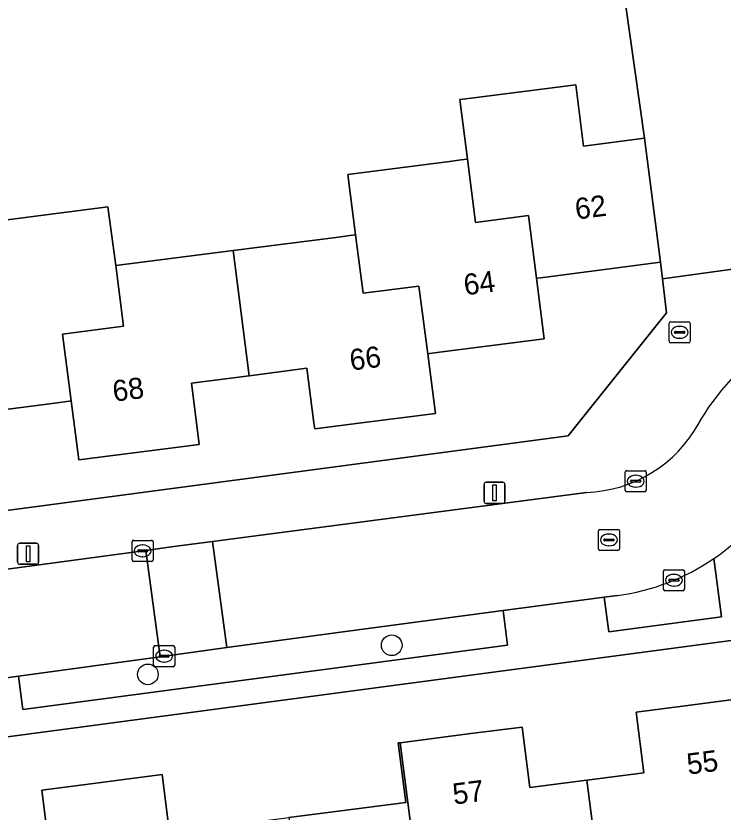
# Model space of a CAD drawing. Extents: x 158472 to 159562, y 388525 to 389606.
# Drawn here: x 159318.83 to 159352.36, y 388981.54 to 389019.31 of the extents above; entities that cross this region are included whole.
import ezdxf

# ---------------------------------------------------------------- set-up
doc = ezdxf.new("R2010")
doc.units = 0
for name, color, linetype in [('IMGEO_Boom', 7, 'Continuous'), ('IMGEO_Brandkraan', 7, 'Continuous'), ('IMGEO_Erf', 7, 'Continuous'), ('IMGEO_Kolk', 7, 'Continuous'), ('IMGEO_Lichtmast', 7, 'Continuous'), ('IMGEO_Pand', 7, 'Continuous'), ('IMGEO_Pand_nummerreeks', 7, 'Continuous'), ('IMGEO_Parkeervlak_open', 7, 'Continuous'), ('IMGEO_Rijbaan_lokaal_open', 7, 'Continuous'), ('IMGEO_Rioolput', 7, 'Continuous'), ('IMGEO_Voetpad_open', 7, 'Continuous')]:
    doc.layers.add(name, color=color, linetype=linetype)

msp = doc.modelspace()

# ---------------------------------------------------------------- linework, layer by layer
at = {"layer": 'IMGEO_Boom'}
for centre in [(159336.65, 388989.449), (159325.083, 388988.069)]:
    msp.add_circle(centre, 0.489, dxfattribs=at)
at = {"layer": 'IMGEO_Brandkraan'}
for p, q in [((159349.804, 389003.87), (159349.804, 389004.722)), ((159349.879, 389004.796), (159350.731, 389004.796)), ((159350.805, 389004.722), (159350.805, 389003.87)), ((159350.063, 389004.29), (159350.063, 389004.302)), ((159350.106, 389004.339), (159350.504, 389004.339)), ((159350.292, 389004.576), (159350.317, 389004.576)), ((159350.547, 389004.302), (159350.547, 389004.29)), ((159350.501, 389004.253), (159350.103, 389004.253)), ((159350.315, 389004.016), (159350.29, 389004.016)), ((159350.731, 389003.796), (159349.879, 389003.796))]:
    msp.add_line(p, q, dxfattribs=at)
for points in [[(159349.804, 389003.87), (159349.804, 389004.722)], [(159349.879, 389004.796), (159350.731, 389004.796)], [(159350.805, 389004.722), (159350.805, 389003.87)], [(159350.731, 389003.796), (159349.879, 389003.796)]]:
    msp.add_lwpolyline(points, dxfattribs=at)
for centre, radius, start, end in [((159349.881, 389004.72), 0.0765, 91.552, 178.448), ((159349.881, 389004.72), 0.0765, 91.552, 178.448), ((159350.729, 389004.72), 0.0765, 1.552, 88.448), ((159350.729, 389004.72), 0.0765, 1.552, 88.448), ((159350.103, 389004.299), 0.0403, 85.8775, 175.7526), ((159350.1, 389004.289), 0.0366, 178.938, 274.7102), ((159350.504, 389004.296), 0.043, 264.8664, 352.4533), ((159350.508, 389004.301), 0.0386, 1.7309, 96.639), ((159349.881, 389003.872), 0.0765, 181.552, 268.448), ((159349.881, 389003.872), 0.0765, 181.552, 268.448), ((159350.729, 389003.872), 0.0765, 271.552, 358.448), ((159350.729, 389003.872), 0.0765, 271.552, 358.448)]:
    msp.add_arc(centre, radius, start, end, dxfattribs=at)
for centre, major_axis, ratio, start_param, end_param in [((159350.291, 389004.296), (-0.387, 0.002), 0.722429, 4.712389, 7.853982), ((159350.316, 389004.296), (-0.39, 0.002), 0.717154, 1.570796, 4.712389)]:
    msp.add_ellipse(centre, major_axis=major_axis, ratio=ratio, start_param=start_param, end_param=end_param, dxfattribs=at)
at = {"layer": 'IMGEO_Erf'}
for points in [[(159317.538, 389009.525), (159323.192, 389010.253), (159323.563, 389007.459), (159329.126, 389008.174), (159334.13, 389008.818), (159334.665, 389008.887), (159334.932, 389008.921), (159334.563, 389011.783), (159339.387, 389012.404), (159339.949, 389012.476), (159340.24, 389012.513), (159339.877, 389015.337), (159340.414, 389015.406), (159345.373, 389016.044), (159345.748, 389013.133), (159348.632, 389013.504), (159346.826, 389026.382)], [(159290.925, 388992.198), (159345.018, 388999.389), (159345.507, 389000), (159349.687, 389005.227), (159349.487, 389006.833), (159349.389, 389007.617), (159343.964, 389006.92), (159343.711, 389006.887), (159343.512, 389006.861), (159343.882, 389003.989), (159338.918, 389003.35), (159338.457, 389003.291), (159338.356, 389003.278), (159338.721, 389000.451), (159335.214, 389000), (159332.999, 388999.715), (159332.962, 389000), (159332.629, 389002.591), (159329.89, 389002.239), (159327.148, 389001.886), (159327.391, 389000), (159327.522, 388998.981), (159321.804, 388998.245), (159321.444, 389001.039), (159321.344, 389001.026), (159320.677, 389000.94), (159315.739, 389000.305)], [(159317.672, 388979.327), (159320.423, 388979.681), (159320.05, 388982.581), (159322.373, 388982.88), (159325.761, 388983.316), (159326.116, 388980.551), (159326.217, 388980.564), (159326.593, 388980.612), (159331.765, 388981.278), (159337.316, 388981.992), (159336.953, 388984.814), (159337.054, 388984.827), (159340.394, 388985.257), (159342.832, 388985.571), (159343.201, 388982.701), (159345.902, 388983.048), (159348.607, 388983.396), (159348.235, 388986.283), (159350.57, 388986.584), (159354.067, 388987.034), (159353.69, 388989.796), (159304.881, 388983.31)]]:
    msp.add_lwpolyline(points, dxfattribs=at)
at = {"layer": 'IMGEO_Kolk'}
for p, q in [((159347.72, 388996.807), (159347.72, 388997.659)), ((159347.795, 388997.733), (159348.647, 388997.733)), ((159348.208, 388997.513), (159348.233, 388997.513)), ((159348.721, 388997.659), (159348.721, 388996.807)), ((159347.979, 388997.227), (159347.979, 388997.239)), ((159348.417, 388997.19), (159348.019, 388997.19)), ((159348.022, 388997.276), (159348.42, 388997.276)), ((159348.463, 388997.239), (159348.463, 388997.227)), ((159348.647, 388996.733), (159347.795, 388996.733)), ((159348.231, 388996.953), (159348.206, 388996.953)), ((159324.334, 388993.502), (159324.334, 388994.354)), ((159324.409, 388994.428), (159325.261, 388994.428)), ((159324.822, 388994.208), (159324.847, 388994.208)), ((159325.335, 388994.354), (159325.335, 388993.502)), ((159324.593, 388993.922), (159324.593, 388993.934)), ((159325.031, 388993.885), (159324.633, 388993.885)), ((159324.636, 388993.971), (159325.034, 388993.971)), ((159325.077, 388993.934), (159325.077, 388993.922)), ((159325.261, 388993.428), (159324.409, 388993.428)), ((159324.845, 388993.648), (159324.82, 388993.648)), ((159349.531, 388992.109), (159349.531, 388992.961)), ((159349.606, 388993.035), (159350.458, 388993.035)), ((159350.532, 388992.961), (159350.532, 388992.109)), ((159349.833, 388992.578), (159350.231, 388992.578)), ((159350.019, 388992.815), (159350.044, 388992.815)), ((159349.79, 388992.529), (159349.79, 388992.541)), ((159350.228, 388992.492), (159349.83, 388992.492)), ((159350.042, 388992.255), (159350.017, 388992.255)), ((159350.274, 388992.541), (159350.274, 388992.529)), ((159350.458, 388992.035), (159349.606, 388992.035)), ((159325.355, 388988.506), (159325.355, 388989.358)), ((159325.43, 388989.432), (159326.282, 388989.432)), ((159325.843, 388989.212), (159325.868, 388989.212)), ((159326.356, 388989.358), (159326.356, 388988.506)), ((159325.614, 388988.926), (159325.614, 388988.938)), ((159326.052, 388988.889), (159325.654, 388988.889)), ((159325.657, 388988.975), (159326.055, 388988.975)), ((159326.098, 388988.938), (159326.098, 388988.926)), ((159326.282, 388988.432), (159325.43, 388988.432)), ((159325.866, 388988.652), (159325.841, 388988.652))]:
    msp.add_line(p, q, dxfattribs=at)
for points in [[(159347.72, 388996.807), (159347.72, 388997.659)], [(159347.795, 388997.733), (159348.647, 388997.733)], [(159348.721, 388997.659), (159348.721, 388996.807)], [(159348.647, 388996.733), (159347.795, 388996.733)], [(159324.334, 388993.502), (159324.334, 388994.354)], [(159324.409, 388994.428), (159325.261, 388994.428)], [(159325.335, 388994.354), (159325.335, 388993.502)], [(159325.261, 388993.428), (159324.409, 388993.428)], [(159349.531, 388992.109), (159349.531, 388992.961)], [(159349.606, 388993.035), (159350.458, 388993.035)], [(159350.532, 388992.961), (159350.532, 388992.109)], [(159350.458, 388992.035), (159349.606, 388992.035)], [(159325.355, 388988.506), (159325.355, 388989.358)], [(159325.43, 388989.432), (159326.282, 388989.432)], [(159326.356, 388989.358), (159326.356, 388988.506)], [(159326.282, 388988.432), (159325.43, 388988.432)]]:
    msp.add_lwpolyline(points, dxfattribs=at)
for centre, radius, start, end in [((159347.797, 388997.657), 0.0765, 91.552, 178.448), ((159347.797, 388997.657), 0.0765, 91.552, 178.448), ((159348.645, 388997.657), 0.0765, 1.552, 88.448), ((159348.645, 388997.657), 0.0765, 1.552, 88.448), ((159348.019, 388997.236), 0.0403, 85.8775, 175.7526), ((159348.016, 388997.226), 0.0366, 178.938, 274.7102), ((159348.42, 388997.233), 0.043, 264.8664, 352.4533), ((159348.424, 388997.238), 0.0386, 1.7309, 96.639), ((159347.797, 388996.809), 0.0765, 181.552, 268.448), ((159347.797, 388996.809), 0.0765, 181.552, 268.448), ((159348.645, 388996.809), 0.0765, 271.552, 358.448), ((159348.645, 388996.809), 0.0765, 271.552, 358.448), ((159324.411, 388994.352), 0.0765, 91.552, 178.448), ((159324.411, 388994.352), 0.0765, 91.552, 178.448), ((159325.259, 388994.352), 0.0765, 1.552, 88.448), ((159325.259, 388994.352), 0.0765, 1.552, 88.448), ((159324.633, 388993.931), 0.0403, 85.8775, 175.7526), ((159324.63, 388993.921), 0.0366, 178.938, 274.7102), ((159325.034, 388993.928), 0.043, 264.8664, 352.4533), ((159325.038, 388993.933), 0.0386, 1.7309, 96.639), ((159324.411, 388993.504), 0.0765, 181.552, 268.448), ((159324.411, 388993.504), 0.0765, 181.552, 268.448), ((159325.259, 388993.504), 0.0765, 271.552, 358.448), ((159325.259, 388993.504), 0.0765, 271.552, 358.448), ((159349.608, 388992.959), 0.0765, 91.552, 178.448), ((159349.608, 388992.959), 0.0765, 91.552, 178.448), ((159350.456, 388992.959), 0.0765, 1.552, 88.448), ((159350.456, 388992.959), 0.0765, 1.552, 88.448), ((159349.83, 388992.538), 0.0403, 85.8775, 175.7526), ((159350.235, 388992.54), 0.0386, 1.7309, 96.639), ((159349.827, 388992.528), 0.0366, 178.938, 274.7102), ((159350.231, 388992.535), 0.043, 264.8664, 352.4533), ((159349.608, 388992.111), 0.0765, 181.552, 268.448), ((159349.608, 388992.111), 0.0765, 181.552, 268.448), ((159350.456, 388992.111), 0.0765, 271.552, 358.448), ((159350.456, 388992.111), 0.0765, 271.552, 358.448), ((159325.432, 388989.356), 0.0765, 91.552, 178.448), ((159325.432, 388989.356), 0.0765, 91.552, 178.448), ((159326.28, 388989.356), 0.0765, 1.552, 88.448), ((159326.28, 388989.356), 0.0765, 1.552, 88.448), ((159325.654, 388988.935), 0.0403, 85.8775, 175.7526), ((159325.651, 388988.925), 0.0366, 178.938, 274.7102), ((159326.055, 388988.932), 0.043, 264.8664, 352.4533), ((159326.059, 388988.937), 0.0386, 1.7309, 96.639), ((159325.432, 388988.508), 0.0765, 181.552, 268.448), ((159325.432, 388988.508), 0.0765, 181.552, 268.448), ((159326.28, 388988.508), 0.0765, 271.552, 358.448), ((159326.28, 388988.508), 0.0765, 271.552, 358.448)]:
    msp.add_arc(centre, radius, start, end, dxfattribs=at)
for centre, major_axis, ratio, start_param, end_param in [((159348.207, 388997.233), (-0.387, 0.002), 0.722429, 4.712389, 7.853982), ((159348.232, 388997.233), (-0.39, 0.002), 0.717154, 1.570796, 4.712389), ((159324.821, 388993.928), (-0.387, 0.002), 0.722429, 4.712389, 7.853982), ((159324.846, 388993.928), (-0.39, 0.002), 0.717154, 1.570796, 4.712389), ((159350.018, 388992.535), (-0.387, 0.002), 0.722429, 4.712389, 7.853982), ((159350.043, 388992.535), (-0.39, 0.002), 0.717154, 1.570796, 4.712389), ((159325.842, 388988.932), (-0.387, 0.002), 0.722429, 4.712389, 7.853982), ((159325.867, 388988.932), (-0.39, 0.002), 0.717154, 1.570796, 4.712389)]:
    msp.add_ellipse(centre, major_axis=major_axis, ratio=ratio, start_param=start_param, end_param=end_param, dxfattribs=at)
at = {"layer": 'IMGEO_Lichtmast'}
for p, q in [((159341.126, 388997.182), (159341.916, 388997.182)), ((159341.916, 388997.182), (159341.126, 388997.182)), ((159341.026, 388996.282), (159341.026, 388997.082)), ((159341.026, 388997.082), (159341.026, 388996.282)), ((159342.016, 388997.082), (159342.016, 388996.282)), ((159342.016, 388996.282), (159342.016, 388997.082)), ((159341.916, 388996.182), (159341.126, 388996.182)), ((159341.126, 388996.182), (159341.916, 388996.182)), ((159318.908, 388993.39), (159318.908, 388994.19)), ((159318.908, 388994.19), (159318.908, 388993.39)), ((159319.008, 388994.29), (159319.798, 388994.29)), ((159319.798, 388994.29), (159319.008, 388994.29)), ((159319.898, 388994.19), (159319.898, 388993.39)), ((159319.898, 388993.39), (159319.898, 388994.19)), ((159319.798, 388993.29), (159319.008, 388993.29)), ((159319.008, 388993.29), (159319.798, 388993.29))]:
    msp.add_line(p, q, dxfattribs=at)
for points in [[(159341.446, 388997.057), (159341.596, 388997.057), (159341.596, 388996.307), (159341.446, 388996.307), (159341.446, 388997.057)], [(159319.328, 388994.165), (159319.478, 388994.165), (159319.478, 388993.415), (159319.328, 388993.415), (159319.328, 388994.165)]]:
    msp.add_lwpolyline(points, dxfattribs=at)
for centre, start, end in [((159341.126, 388997.082), 90, 180), ((159341.126, 388997.082), 90, 180), ((159341.916, 388997.082), 0, 90), ((159341.916, 388997.082), 360, 90), ((159341.126, 388996.282), 180, 270), ((159341.126, 388996.282), 180, 270), ((159341.916, 388996.282), 270, 0), ((159341.916, 388996.282), 270, 0), ((159319.008, 388994.19), 90, 180), ((159319.008, 388994.19), 90, 180), ((159319.798, 388994.19), 0, 90), ((159319.798, 388994.19), 360, 90), ((159319.008, 388993.39), 180, 270), ((159319.008, 388993.39), 180, 270), ((159319.798, 388993.39), 270, 0), ((159319.798, 388993.39), 270, 0)]:
    msp.add_arc(centre, 0.1, start, end, dxfattribs=at)
at = {"layer": 'IMGEO_Pand'}
for points in [[(159348.632, 389013.504), (159345.748, 389013.133), (159345.373, 389016.044), (159340.414, 389015.406), (159339.877, 389015.337), (159340.24, 389012.513), (159340.627, 389009.511), (159343.129, 389009.833), (159343.512, 389006.861), (159343.711, 389006.887), (159343.964, 389006.92), (159349.389, 389007.617)], [(159340.24, 389012.513), (159339.949, 389012.476), (159339.387, 389012.404), (159334.563, 389011.783), (159334.932, 389008.921), (159335.289, 389006.149), (159337.941, 389006.491), (159338.356, 389003.278), (159338.457, 389003.291), (159338.918, 389003.35), (159343.882, 389003.989), (159343.512, 389006.861), (159343.129, 389009.833), (159340.627, 389009.511)], [(159323.563, 389007.459), (159323.192, 389010.253), (159317.538, 389009.525), (159317.886, 389006.538), (159314.984, 389006.164), (159315.379, 389003.098), (159315.739, 389000.305), (159320.677, 389000.94), (159321.344, 389001.026), (159321.444, 389001.039), (159321.035, 389004.21), (159323.933, 389004.583)], [(159334.932, 389008.921), (159334.665, 389008.887), (159334.13, 389008.818), (159329.126, 389008.174), (159329.89, 389002.239), (159332.629, 389002.591), (159332.962, 389000), (159332.999, 388999.715), (159335.214, 389000), (159338.721, 389000.451), (159338.356, 389003.278), (159337.941, 389006.491), (159335.289, 389006.149)], [(159329.126, 389008.174), (159323.563, 389007.459), (159323.933, 389004.583), (159321.035, 389004.21), (159321.444, 389001.039), (159321.804, 388998.245), (159327.522, 388998.981), (159327.391, 389000), (159327.148, 389001.886), (159329.89, 389002.239)], [(159345.902, 388983.048), (159346.657, 388977.175), (159352.409, 388977.915), (159352.027, 388980.881), (159354.813, 388981.239), (159354.067, 388987.034), (159350.57, 388986.584), (159348.235, 388986.283), (159348.607, 388983.396)], [(159345.902, 388983.048), (159343.201, 388982.701), (159342.832, 388985.571), (159340.394, 388985.257), (159337.054, 388984.827), (159337.775, 388979.166), (159340.636, 388979.531), (159341.401, 388973.568), (159347.028, 388974.291), (159346.657, 388977.175)], [(159331.765, 388981.278), (159332.527, 388975.343), (159335.294, 388975.699), (159335.663, 388972.83), (159336.54, 388972.943), (159341.401, 388973.568), (159340.636, 388979.531), (159337.775, 388979.166), (159337.054, 388984.827), (159336.953, 388984.814), (159337.316, 388981.992)], [(159326.116, 388980.551), (159325.761, 388983.316), (159322.373, 388982.88), (159320.05, 388982.581), (159320.423, 388979.681), (159317.672, 388979.327), (159318.415, 388973.523), (159318.429, 388973.411), (159318.788, 388970.608), (159324.337, 388971.322), (159324.465, 388971.338), (159323.714, 388977.179), (159326.503, 388977.538)]]:
    msp.add_lwpolyline(points, close=True, dxfattribs=at)
at = {"layer": 'IMGEO_Parkeervlak_open'}
msp.add_lwpolyline([(159347.35, 388991.811), (159346.732, 388991.73), (159346.949, 388990.092), (159352.288, 388990.799), (159352.161, 388991.76), (159352.015, 388992.862), (159351.922, 388993.561)], dxfattribs=at)
msp.add_lwpolyline([(159318.945, 388987.985), (159319.154, 388986.405), (159342.143, 388989.457), (159341.927, 388991.096), (159334.929, 388990.174), (159328.833, 388989.339), (159325.673, 388988.906)], close=True, dxfattribs=at)
msp.add_arc((159345.97, 389002.264), 10.544, 277.5219, 304.3683, dxfattribs=at)
at = {"layer": 'IMGEO_Rijbaan_lokaal_open'}
for points in [[(159346.826, 389026.382), (159348.632, 389013.504), (159349.389, 389007.617), (159349.487, 389006.833), (159355.444, 389007.656), (159354.14, 389017.096), (159354.125, 389017.227), (159353.659, 389021.238)], [(159351.311, 389000.169), (159351.222, 388999.998)], [(159345.881, 388996.704), (159328.152, 388994.371), (159328.833, 388989.339), (159334.929, 388990.174), (159341.927, 388991.096), (159346.732, 388991.73), (159347.35, 388991.811)], [(159308.111, 388986.491), (159308.311, 388986.525), (159308.512, 388986.556), (159313.838, 388987.285), (159318.945, 388987.985), (159325.673, 388988.906), (159324.99, 388993.95), (159306.765, 388991.495)]]:
    msp.add_lwpolyline(points, dxfattribs=at)
msp.add_lwpolyline([(159328.833, 388989.339), (159328.152, 388994.371), (159326.315, 388994.129), (159324.99, 388993.95), (159325.673, 388988.906)], close=True, dxfattribs=at)
for centre, radius, start, end in [((159361.535, 388993.971), 11.956, 97.3863, 148.7768), ((159345.683, 389003.002), 6.301, 271.7994, 331.5281), ((159345.962, 389002.275), 10.557, 304.3738, 322.9651), ((159345.97, 389002.264), 10.544, 277.5219, 304.3683)]:
    msp.add_arc(centre, radius, start, end, dxfattribs=at)
at = {"layer": 'IMGEO_Rioolput'}
for p, q in [((159346.451, 388994.022), (159346.451, 388994.874)), ((159346.526, 388994.948), (159347.378, 388994.948)), ((159347.452, 388994.874), (159347.452, 388994.022)), ((159346.753, 388994.491), (159347.151, 388994.491)), ((159346.939, 388994.728), (159346.964, 388994.728)), ((159346.71, 388994.442), (159346.71, 388994.454)), ((159347.148, 388994.405), (159346.75, 388994.405)), ((159346.962, 388994.168), (159346.937, 388994.168)), ((159347.194, 388994.454), (159347.194, 388994.442)), ((159347.378, 388993.948), (159346.526, 388993.948))]:
    msp.add_line(p, q, dxfattribs=at)
for points in [[(159346.451, 388994.022), (159346.451, 388994.874)], [(159346.526, 388994.948), (159347.378, 388994.948)], [(159347.452, 388994.874), (159347.452, 388994.022)], [(159347.378, 388993.948), (159346.526, 388993.948)]]:
    msp.add_lwpolyline(points, dxfattribs=at)
for centre, radius, start, end in [((159346.528, 388994.872), 0.0765, 91.552, 178.448), ((159346.528, 388994.872), 0.0765, 91.552, 178.448), ((159347.376, 388994.872), 0.0765, 1.552, 88.448), ((159347.376, 388994.872), 0.0765, 1.552, 88.448), ((159346.75, 388994.451), 0.0403, 85.8775, 175.7526), ((159347.155, 388994.453), 0.0386, 1.7309, 96.639), ((159346.747, 388994.441), 0.0366, 178.938, 274.7102), ((159347.151, 388994.448), 0.043, 264.8664, 352.4533), ((159346.528, 388994.024), 0.0765, 181.552, 268.448), ((159346.528, 388994.024), 0.0765, 181.552, 268.448), ((159347.376, 388994.024), 0.0765, 271.552, 358.448), ((159347.376, 388994.024), 0.0765, 271.552, 358.448)]:
    msp.add_arc(centre, radius, start, end, dxfattribs=at)
for centre, major_axis, ratio, start_param, end_param in [((159346.938, 388994.448), (-0.387, 0.002), 0.722429, 4.712389, 7.853982), ((159346.963, 388994.448), (-0.39, 0.002), 0.717154, 1.570796, 4.712389)]:
    msp.add_ellipse(centre, major_axis=major_axis, ratio=ratio, start_param=start_param, end_param=end_param, dxfattribs=at)
at = {"layer": 'IMGEO_Voetpad_open'}
for points in [[(159399.788, 389011.079), (159399.098, 389011.275), (159395.158, 389012.394), (159394.331, 389012.891), (159380.71, 389011.066), (159370.656, 389009.718), (159367.743, 389009.328), (159364.304, 389008.867), (159361.221, 389008.454), (159355.444, 389007.656), (159349.487, 389006.833), (159349.687, 389005.227), (159345.507, 389000), (159345.018, 388999.389), (159290.925, 388992.198), (159284.851, 388991.395), (159285.529, 388986.084), (159271.233, 388983.248)], [(159351.222, 388999.998), (159351.311, 389000.169)], [(159306.765, 388991.495), (159324.99, 388993.95), (159326.315, 388994.129), (159328.152, 388994.371), (159345.881, 388996.704)], [(159302.172, 388983.467), (159304.881, 388983.31), (159353.69, 388989.796), (159356.723, 388990.186), (159356.708, 388990.299), (159356.2, 388994.25)], [(159351.922, 388993.561), (159352.015, 388992.862), (159352.161, 388991.76), (159352.288, 388990.799), (159346.949, 388990.092), (159346.732, 388991.73), (159341.927, 388991.096), (159342.143, 388989.457), (159319.154, 388986.405), (159318.945, 388987.985), (159313.838, 388987.285), (159314.044, 388985.721), (159308.314, 388984.956), (159308.111, 388986.491)]]:
    msp.add_lwpolyline(points, dxfattribs=at)
for centre, radius, start, end in [((159361.535, 388993.971), 11.956, 97.3863, 148.7768), ((159345.683, 389003.002), 6.301, 271.7994, 331.5281), ((159345.962, 389002.275), 10.557, 304.3738, 322.9651)]:
    msp.add_arc(centre, radius, start, end, dxfattribs=at)

# ---------------------------------------------------------------- texts
at = {"layer": 'IMGEO_Pand_nummerreeks'}
for s, rotation, p in [('62', 7.3281, (159345.405, 389009.645)), ('64', 7.3281, (159340.127, 389006.047)), ('66', 7.3339, (159334.718, 389002.477)), ('68', 7.3339, (159323.474, 389001.001)), ('55', 7.391, (159350.708, 388983.309)), ('57', 7.391, (159339.603, 388981.887))]:
    msp.add_text(s, height=1, rotation=rotation, dxfattribs=at).set_placement(p)

doc.saveas('drawing.dxf')
